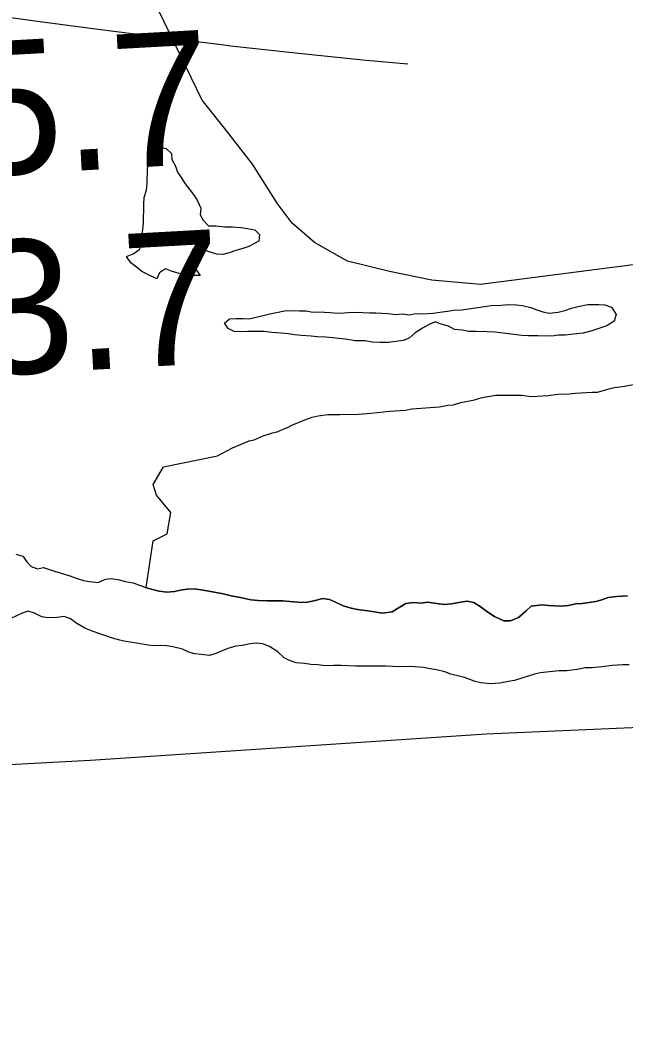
# Model space of a CAD drawing. Extents: x 3219052 to 3256913, y 800770 to 826146.
# Drawn here: x 3230099.8 to 3230403, y 811179.6 to 811679 of the extents above; entities that cross this region are included whole.
import ezdxf

# ---------------------------------------------------------------- set-up
doc = ezdxf.new("R2010")
doc.units = 0
for name, color, linetype in [('V-LEVE-TOET', 7, 'Continuous'), ('V-RIVR-RANG', 7, 'Continuous'), ('V-SITE-VEGE', 7, 'Continuous'), ('V-TOPO-MINR', 7, 'Continuous'), ('V-TOPO-SHOR', 7, 'Continuous')]:
    doc.layers.add(name, color=color, linetype=linetype)

msp = doc.modelspace()

# ---------------------------------------------------------------- linework, layer by layer
at = {"layer": 'V-LEVE-TOET'}
msp.add_lwpolyline([(3233168.71, 811179.56), (3232928.45, 811181.52), (3232726.75, 811183.35), (3232448.33, 811182.18), (3232199.98, 811191.47), (3232105.65, 811201.7), (3231932.02, 811222.94), (3231729.58, 811248.93), (3231657.36, 811258.48), (3231483.91, 811272.61), (3231247.96, 811289.57), (3231011, 811310.39), (3230861.9, 811324.85), (3230746.47, 811335.96), (3230650.89, 811334.23), (3230506.19, 811328.79), (3230333.47, 811321.2), (3230135.17, 811308.02), (3229915.78, 811296.31), (3229853.28, 811297.11), (3229792.43, 811304.81), (3229699.76, 811327.82)], dxfattribs=at)
at = {"layer": 'V-SITE-VEGE'}
for points in [[(3230454.93, 811562.56), (3230330.63, 811546.41), (3230306.24, 811548.66), (3230284.98, 811553.04), (3230263.95, 811558.08), (3230247.41, 811567.44), (3230236.15, 811577.12), (3230228.65, 811587.18), (3230216.27, 811606.79), (3230202.32, 811624.68), (3230191.15, 811638.77), (3230163.66, 811695.44), (3230157.79, 811721.09), (3230154.8, 811736.99), (3230152.14, 811757.96), (3230153.46, 811780.16), (3230156.7, 811788.02), (3230161.62, 811791.89), (3230163.84, 811792.94), (3230165.84, 811794.22), (3230392.92, 811801.38), (3230653.12, 811836.28)], [(3230163.04, 811394.63), (3230166.53, 811418.05), (3230173.59, 811421.58), (3230175.36, 811432.19), (3230168.29, 811441.02), (3230166.53, 811446.32), (3230171.82, 811455.15), (3230198.79, 811460.69), (3230206.35, 811464.72), (3230210.4, 811466.32), (3230214.73, 811468.2), (3230217.15, 811468.73), (3230221.74, 811470.6), (3230226.33, 811472.2), (3230228.76, 811472.73), (3230231.73, 811474.08), (3230233.89, 811474.88), (3230236.05, 811475.95), (3230242.53, 811478.63), (3230246.31, 811479.96), (3230249.28, 811480.76), (3230254.14, 811481.29), (3230260.07, 811481.27), (3230269.51, 811481.51), (3230275.71, 811482.03), (3230285.16, 811483.08), (3230292.98, 811483.6), (3230296.22, 811484.12), (3230309.97, 811485.16), (3230314.29, 811485.96), (3230316.99, 811486.22), (3230320.77, 811487.28), (3230327.51, 811488.61), (3230330.75, 811489.68), (3230333.18, 811490.21), (3230338.31, 811491.01), (3230341.54, 811491), (3230350.98, 811490.97), (3230356.1, 811490.41), (3230364.47, 811490.93), (3230369.32, 811491.45), (3230374.98, 811491.7), (3230377.95, 811491.96), (3230386.58, 811492.48), (3230389.28, 811492.47), (3230395.49, 811494.34), (3230397.65, 811494.87), (3230401.7, 811495.4), (3230408.17, 811496.46)], [(3230404.16, 811390.52), (3230398.88, 811390.2), (3230394.59, 811389.72), (3230391.29, 811388.58), (3230388.32, 811387.76), (3230385.02, 811387.11), (3230381.56, 811386.63), (3230378.25, 811386.47), (3230374.62, 811385.66), (3230370.99, 811385.34), (3230367.86, 811385.52), (3230364.73, 811385.69), (3230361.43, 811386.03), (3230355.99, 811385.39), (3230353.51, 811383.09), (3230349.7, 811379.64), (3230345.58, 811378), (3230342.28, 811378.01), (3230337.67, 811380.17), (3230334.21, 811382.32), (3230330.42, 811385.13), (3230327.3, 811387.12), (3230323.84, 811387.8), (3230320.54, 811387.31), (3230316.08, 811386.5), (3230312.45, 811386.18), (3230308.66, 811386.69), (3230304.04, 811387.36), (3230300.91, 811386.88), (3230296.95, 811387.22), (3230293.16, 811386.74), (3230289.03, 811384.11), (3230286.38, 811382.47), (3230281.43, 811381.83), (3230278.3, 811382.33), (3230274.18, 811383), (3230268.91, 811383.68), (3230265.77, 811384.35), (3230261.82, 811385.51), (3230257.87, 811387.34), (3230254.9, 811388.67), (3230251.6, 811389.17), (3230247.15, 811388.03), (3230243.02, 811387.22), (3230239.07, 811387.4), (3230235.11, 811387.74), (3230231.48, 811388.08), (3230227.03, 811388.09), (3230223.73, 811387.94), (3230219.11, 811388.12), (3230215.49, 811388.46), (3230211.04, 811389.46), (3230205.6, 811390.47), (3230201.64, 811391.47), (3230196.37, 811392.48), (3230191.59, 811393.32), (3230187.14, 811393.99), (3230183.51, 811393.83), (3230180.21, 811393.35), (3230177.24, 811392.7), (3230173.44, 811392.38), (3230169.65, 811392.89), (3230166.19, 811393.73), (3230163.23, 811394.56), (3230163.04, 811394.63)]]:
    msp.add_lwpolyline(points, dxfattribs=at)
at = {"layer": 'V-TOPO-MINR'}
msp.add_lwpolyline([(3230294.09, 811656.89), (3230273.33, 811658.66), (3230239.37, 811662.09), (3230205.45, 811665.89), (3230200.77, 811666.45), (3230169.22, 811670.32), (3230137.69, 811674.34), (3230106.18, 811678.55), (3230074.7, 811682.9), (3229923.83, 811704.22), (3229906.11, 811707.62), (3229888.73, 811712.13), (3229871.88, 811718.33), (3229855.38, 811725.63), (3229850.79, 811731.86), (3229849.33, 811737.56), (3229852.56, 811742.48), (3229858.92, 811746.87), (3230085.08, 811777.73), (3230108.2, 811780.82), (3230131.33, 811783.82), (3230154.48, 811786.69), (3230177.63, 811789.47), (3230478.11, 811824.7)], dxfattribs=at)
at = {"layer": 'V-TOPO-SHOR'}
for points in [[(3230163.77, 811604.23), (3230164.45, 811607.84), (3230165.72, 811611.13), (3230166.99, 811614.42), (3230170.02, 811615.27), (3230173.03, 811614.6), (3230175.69, 811612.14), (3230175.94, 811609.12), (3230177.68, 811605.76), (3230178.83, 811602.72), (3230180.58, 811599.98), (3230182.63, 811596.92), (3230184.98, 811593.86), (3230187.04, 811591.1), (3230188.8, 811588.35), (3230190.53, 811584.7), (3230190.17, 811581.39), (3230191.62, 811578.64), (3230194.28, 811575.88), (3230197.9, 811575.8), (3230202.41, 811575.41), (3230206.33, 811575.33), (3230210.55, 811574.95), (3230213.86, 811574.58), (3230217.47, 811573.91), (3230219.83, 811571.45), (3230219.46, 811568.14), (3230214.58, 811565.52), (3230210.94, 811564.38), (3230207.91, 811563.54), (3230204.57, 811562.4), (3230201.54, 811561.56), (3230198.52, 811561.61), (3230194.63, 811562.9), (3230189.53, 811564.81), (3230186.2, 811563.97), (3230185.54, 811560.97), (3230186.08, 811557.64), (3230187.82, 811554.29), (3230190.17, 811550.92), (3230186.55, 811550.99), (3230183.53, 811551.05), (3230180.23, 811551.72), (3230176.03, 811553.01), (3230172.74, 811554.29), (3230169.68, 811552.23), (3230168.41, 811549.24), (3230163.93, 811551.44), (3230160.95, 811553.01), (3230158.28, 811555.17), (3230155.3, 811557.34), (3230153.25, 811560.4), (3230156.6, 811561.84), (3230159.96, 811564.19), (3230160.64, 811567.8), (3230161.01, 811571.1), (3230161.73, 811577.12), (3230161.79, 811580.14), (3230161.85, 811583.46), (3230161.92, 811586.77), (3230161.98, 811590.09), (3230163.26, 811593.68), (3230163.63, 811596.99), (3230163.77, 811604.23)], [(3230338.01, 811522.65), (3230333.79, 811522.73), (3230328.36, 811522.84), (3230324.74, 811522.92), (3230321.44, 811523.58), (3230317.52, 811523.96), (3230314.54, 811525.53), (3230310.94, 811526.51), (3230307.94, 811527.77), (3230304.6, 811526.33), (3230301.55, 811524.58), (3230297.88, 811522.24), (3230294.81, 811519.59), (3230291.77, 811518.44), (3230288.14, 811517.91), (3230284.51, 811517.38), (3230280.29, 811517.46), (3230276.37, 811517.54), (3230272.77, 811518.21), (3230267.64, 811518.32), (3230264.03, 811518.99), (3230259.52, 811519.38), (3230256.51, 811519.74), (3230252.9, 811520.12), (3230248.67, 811520.2), (3230245.67, 811520.56), (3230240.85, 811520.96), (3230237.54, 811521.33), (3230234.23, 811521.7), (3230230.91, 811522.06), (3230225.8, 811522.46), (3230222.18, 811522.84), (3230217.06, 811522.94), (3230214.04, 811523), (3230210.72, 811522.76), (3230207.1, 811522.84), (3230204.12, 811524.4), (3230202.36, 811527.15), (3230204.81, 811529.21), (3230208.14, 811529.45), (3230211.46, 811529.39), (3230214.47, 811529.33), (3230221.74, 811530.99), (3230225.08, 811531.83), (3230228.41, 811532.37), (3230232.34, 811533.19), (3230235.97, 811533.42), (3230239.89, 811533.34), (3230243.2, 811533.28), (3230246.51, 811532.61), (3230249.53, 811532.85), (3230255.25, 811532.44), (3230258.86, 811532.06), (3230262.19, 811532.3), (3230266.41, 811532.52), (3230271.54, 811532.42), (3230275.16, 811532.34), (3230278.17, 811532.28), (3230284.2, 811531.86), (3230288.11, 811531.48), (3230291.43, 811531.72), (3230295.04, 811531.34), (3230298.07, 811531.89), (3230301.39, 811531.82), (3230306.82, 811532.02), (3230310.15, 811532.56), (3230314.08, 811533.08), (3230317.11, 811533.62), (3230321.03, 811533.85), (3230329.2, 811534.89), (3230332.53, 811535.43), (3230335.86, 811535.96), (3230340.99, 811536.17), (3230344.61, 811536.4), (3230348.53, 811536.32), (3230351.54, 811535.96), (3230355.75, 811534.97), (3230358.74, 811533.7), (3230361.73, 811532.74), (3230365.04, 811532.07), (3230369.57, 811532.58), (3230372.91, 811533.42), (3230376.25, 811534.56), (3230379.58, 811535.4), (3230384.43, 811536.51), (3230389.86, 811536.4), (3230392.87, 811536.34), (3230396.17, 811535.07), (3230398.51, 811531.41), (3230397.54, 811528.1), (3230393.87, 811525.77), (3230389.92, 811524.34), (3230386.28, 811523.2), (3230382.03, 811522.08), (3230377.2, 811521.57), (3230372.96, 811521.05), (3230369.65, 811521.12), (3230366.32, 811520.58), (3230359.38, 811520.72)], [(3230359.38, 811520.72), (3230354.26, 811520.82), (3230351.24, 811520.88), (3230338.01, 811522.65)], [(3230097.8, 811411.42), (3230101.27, 811410.42), (3230103.24, 811407.61), (3230105.37, 811405.29)], [(3230105.37, 811405.29), (3230108.67, 811404.12), (3230111.64, 811404.78), (3230117.07, 811402.95), (3230120.04, 811402.11), (3230124.82, 811400.61), (3230128.44, 811399.28), (3230131.74, 811398.28), (3230134.71, 811397.78), (3230138.99, 811397.27), (3230142.62, 811398.91), (3230145.76, 811399.23), (3230148.89, 811398.72), (3230152.68, 811397.72), (3230156.31, 811397.05), (3230160.26, 811395.72), (3230163.23, 811394.56), (3230166.19, 811393.72), (3230169.65, 811392.89), (3230173.44, 811392.38), (3230177.24, 811392.7), (3230180.21, 811393.35), (3230183.51, 811393.83), (3230187.14, 811393.99), (3230191.59, 811393.32), (3230196.37, 811392.48), (3230201.64, 811391.47), (3230205.6, 811390.47), (3230211.04, 811389.46), (3230215.49, 811388.46), (3230219.11, 811388.12), (3230223.73, 811387.94), (3230227.03, 811388.09), (3230231.48, 811388.08), (3230235.11, 811387.74), (3230239.07, 811387.4), (3230243.02, 811387.22), (3230247.15, 811388.03), (3230251.6, 811389.17), (3230254.9, 811388.67), (3230257.87, 811387.34), (3230261.82, 811385.51), (3230265.77, 811384.35), (3230268.91, 811383.68), (3230274.18, 811383), (3230278.3, 811382.33), (3230281.43, 811381.83), (3230286.38, 811382.47), (3230289.03, 811384.11), (3230293.16, 811386.74), (3230296.95, 811387.22), (3230300.91, 811386.88), (3230304.04, 811387.36), (3230308.66, 811386.69), (3230312.45, 811386.18), (3230316.08, 811386.5), (3230320.54, 811387.31), (3230323.84, 811387.8), (3230327.3, 811387.12), (3230330.42, 811385.14), (3230334.21, 811382.32), (3230337.67, 811380.17), (3230342.28, 811378.01), (3230345.58, 811378), (3230349.7, 811379.64), (3230353.51, 811383.09), (3230355.99, 811385.39), (3230361.43, 811386.03), (3230364.73, 811385.69), (3230367.86, 811385.52), (3230371, 811385.34), (3230374.62, 811385.66), (3230378.25, 811386.47), (3230381.56, 811386.63), (3230385.02, 811387.11), (3230388.32, 811387.76), (3230391.29, 811388.58), (3230394.59, 811389.72), (3230398.88, 811390.2), (3230404.16, 811390.52)], [(3230234.85, 811358.06), (3230232.22, 811359.55), (3230229.1, 811362.52), (3230224.81, 811365.18), (3230221.52, 811366.51), (3230218.22, 811366.85), (3230215.09, 811366.53), (3230211.13, 811365.71), (3230208, 811365.39), (3230204.03, 811364.09), (3230201.06, 811362.94), (3230197.92, 811361.63), (3230194.79, 811360.65), (3230190.67, 811361.16), (3230187.37, 811361.5), (3230184.4, 811362.33), (3230181.27, 811363.83), (3230176.49, 811365), (3230173.36, 811365.5), (3230170.23, 811365.67), (3230167.09, 811365.52), (3230163.96, 811365.86), (3230160.17, 811366.53), (3230157.2, 811367.03), (3230152.92, 811367.71), (3230149.79, 811368.38), (3230146.16, 811369.38), (3230142.87, 811370.54), (3230139.41, 811371.71), (3230136.44, 811372.71), (3230132.32, 811374.37), (3230128.37, 811376.69), (3230125.08, 811379.01), (3230121.95, 811380.17), (3230118.49, 811379.69), (3230113.87, 811379.54), (3230110.74, 811380.04), (3230107.11, 811381.87), (3230103.98, 811382.86), (3230101.01, 811381.88), (3230095.23, 811379.1)], [(3230405.04, 811356.05), (3230401.91, 811355.89), (3230396.47, 811355.58), (3230391.35, 811354.94), (3230386.57, 811354.45), (3230382.94, 811354.47), (3230378.98, 811353.65), (3230373.86, 811353.01), (3230370.07, 811353.02), (3230365.12, 811352.54), (3230360.67, 811351.9), (3230357.7, 811351.24), (3230354.4, 811350.27), (3230351.26, 811349.28), (3230347.63, 811348.14), (3230344.66, 811347.66), (3230340.2, 811346.84), (3230335.58, 811346.53), (3230330.8, 811346.87), (3230327.84, 811347.54), (3230322.56, 811349.54), (3230319.1, 811350.54), (3230315.64, 811351.37), (3230312.68, 811352.54), (3230308.56, 811353.54), (3230305.43, 811354.04), (3230301.96, 811354.71), (3230295.37, 811355.07), (3230291.91, 811354.91), (3230286.63, 811355.09), (3230283.17, 811355.27), (3230279.21, 811355.28), (3230274.92, 811355.29), (3230271.13, 811355.3), (3230267.99, 811355.31), (3230264.37, 811355.49), (3230260.74, 811355.67), (3230257.11, 811355.68), (3230252.99, 811355.52), (3230249.03, 811356.03), (3230245.57, 811356.21), (3230242.43, 811356.71), (3230238.15, 811357.05), (3230234.85, 811358.06)]]:
    msp.add_lwpolyline(points, dxfattribs=at)

# ---------------------------------------------------------------- texts
at = {"layer": 'V-RIVR-RANG'}
for s, p in [('35.7', (3230023.07, 811597.64)), ('33.7', (3230028.83, 811497.81))]:
    msp.add_text(s, height=67, rotation=3.1583, dxfattribs=at).set_placement(p)

doc.saveas('drawing.dxf')
